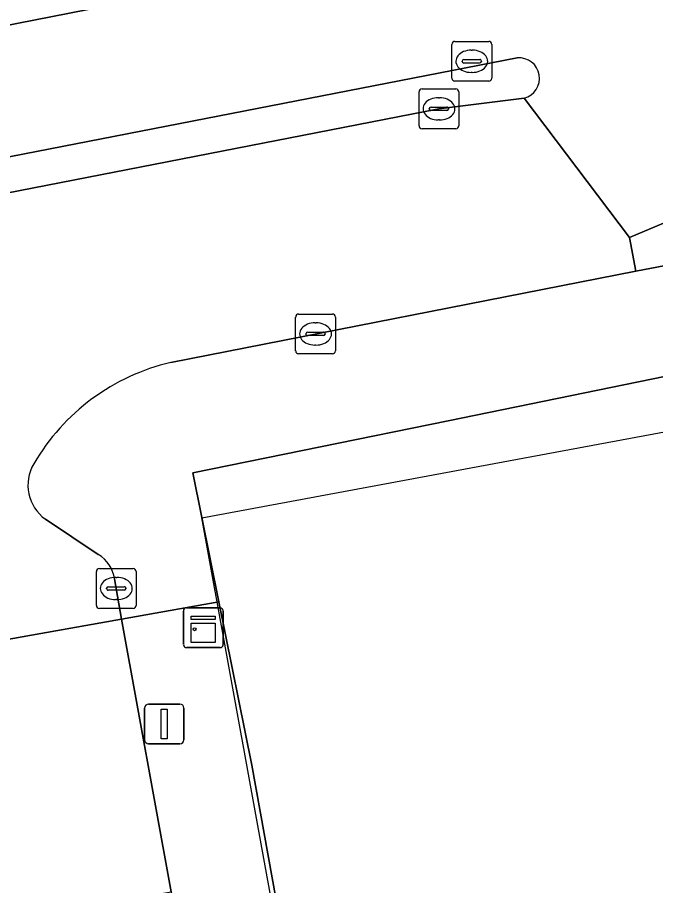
# Model space of a CAD drawing. Extents: x 160377 to 161131, y 383938 to 384853.
# Drawn here: x 160741.38 to 160757.44, y 384800.49 to 384822.34 of the extents above; entities that cross this region are included whole.
import ezdxf

# ---------------------------------------------------------------- set-up
doc = ezdxf.new("R2010")
doc.units = 0
for name, color, linetype in [('IMGEO_Berm_open', 7, 'Continuous'), ('IMGEO_Erf', 7, 'Continuous'), ('IMGEO_Fietspad_open', 7, 'Continuous'), ('IMGEO_Kast', 7, 'Continuous'), ('IMGEO_Kolk', 7, 'Continuous'), ('IMGEO_Lichtmast', 7, 'Continuous'), ('IMGEO_Muur', 7, 'Continuous'), ('IMGEO_Pand_vergunning_verleend', 7, 'Continuous'), ('IMGEO_Rijbaan_lokaal_gesloten', 7, 'Continuous'), ('IMGEO_Rijbaan_lokaal_open', 7, 'Continuous'), ('IMGEO_Rijbaan_regionaal_gesloten', 7, 'Continuous'), ('IMGEO_Voetpad_open', 7, 'Continuous')]:
    doc.layers.add(name, color=color, linetype=linetype)

msp = doc.modelspace()

# ---------------------------------------------------------------- linework, layer by layer
at = {"layer": 'IMGEO_Berm_open'}
for points in [[(160753.962, 384821.317), (160669.687, 384804.898)], [(160668.863, 384803.782), (160690.315, 384807.978), (160710.765, 384811.973), (160731.557, 384816.055), (160751.991, 384820.036), (160754.132, 384820.304)]]:
    msp.add_lwpolyline(points, dxfattribs=at)
msp.add_arc((160754.008, 384820.804), 0.515, 283.9336, 95.1195, dxfattribs=at)
at = {"layer": 'IMGEO_Erf'}
msp.add_lwpolyline([(160758.73, 384813.523), (160752.223, 384812.191), (160745.8, 384810.877), (160746.454, 384807.632), (160747.282, 384803.522), (160748.615, 384796.138), (160749.194, 384792.966), (160749.349, 384791.99), (160750.521, 384785.57)], dxfattribs=at)
at = {"layer": 'IMGEO_Fietspad_open'}
msp.add_lwpolyline([(160758.499, 384817.52), (160756.782, 384816.801), (160756.944, 384815.951), (160769.154, 384818.282), (160778.309, 384820.023)], dxfattribs=at)
at = {"layer": 'IMGEO_Kast'}
for p, q in [((160745.638, 384807.482), (160746.479, 384807.482)), ((160746.479, 384807.482), (160745.638, 384807.482)), ((160746.563, 384807.407), (160746.563, 384806.566)), ((160746.563, 384806.566), (160746.563, 384807.407)), ((160745.563, 384806.557), (160745.563, 384807.398)), ((160745.563, 384807.398), (160745.563, 384806.557)), ((160746.488, 384806.482), (160745.647, 384806.482)), ((160745.647, 384806.482), (160746.488, 384806.482))]:
    msp.add_line(p, q, dxfattribs=at)
for points in [[(160745.758, 384807.272), (160746.358, 384807.272), (160746.358, 384807.187), (160745.758, 384807.187), (160745.758, 384807.272)], [(160745.758, 384807.097), (160746.358, 384807.097), (160746.358, 384806.608), (160745.758, 384806.608), (160745.758, 384807.097)]]:
    msp.add_lwpolyline(points, dxfattribs=at)
msp.add_circle((160745.842, 384806.946), 0.0377, dxfattribs=at)
for centre, start, end in [((160745.641, 384807.404), 92.4484, 184.2845), ((160745.641, 384807.404), 92.4484, 184.2845), ((160746.485, 384807.404), 2.4484, 94.2845), ((160746.485, 384807.404), 2.4484, 94.2845), ((160745.641, 384806.56), 182.4484, 274.2845), ((160745.641, 384806.56), 182.4484, 274.2845), ((160746.485, 384806.56), 272.4484, 4.2845), ((160746.485, 384806.56), 272.4484, 4.2845)]:
    msp.add_arc(centre, 0.0779, start, end, dxfattribs=at)
at = {"layer": 'IMGEO_Kolk'}
for p, q in [((160752.317, 384820.806), (160752.317, 384821.658)), ((160752.392, 384821.732), (160753.244, 384821.732)), ((160753.318, 384821.658), (160753.318, 384820.806)), ((160752.805, 384821.512), (160752.83, 384821.512)), ((160752.576, 384821.226), (160752.576, 384821.238)), ((160753.014, 384821.189), (160752.616, 384821.189)), ((160752.619, 384821.275), (160753.017, 384821.275)), ((160753.06, 384821.238), (160753.06, 384821.226)), ((160752.828, 384820.952), (160752.803, 384820.952)), ((160753.244, 384820.732), (160752.392, 384820.732)), ((160751.565, 384820.536), (160752.417, 384820.536)), ((160751.49, 384819.61), (160751.49, 384820.462)), ((160751.978, 384820.316), (160752.003, 384820.316)), ((160752.491, 384820.462), (160752.491, 384819.61)), ((160751.792, 384820.079), (160752.19, 384820.079)), ((160751.749, 384820.03), (160751.749, 384820.042)), ((160752.187, 384819.993), (160751.789, 384819.993)), ((160752.233, 384820.042), (160752.233, 384820.03)), ((160752.001, 384819.756), (160751.976, 384819.756)), ((160752.417, 384819.536), (160751.565, 384819.536)), ((160748.461, 384814.873), (160749.313, 384814.873)), ((160748.386, 384813.947), (160748.386, 384814.799)), ((160748.874, 384814.653), (160748.899, 384814.653)), ((160749.387, 384814.799), (160749.387, 384813.947)), ((160748.688, 384814.416), (160749.086, 384814.416)), ((160748.645, 384814.367), (160748.645, 384814.379)), ((160749.083, 384814.33), (160748.685, 384814.33)), ((160749.129, 384814.379), (160749.129, 384814.367)), ((160748.897, 384814.093), (160748.872, 384814.093)), ((160749.313, 384813.873), (160748.461, 384813.873)), ((160743.372, 384807.544), (160743.372, 384808.396)), ((160743.447, 384808.47), (160744.299, 384808.47)), ((160744.373, 384808.396), (160744.373, 384807.544)), ((160743.86, 384808.25), (160743.885, 384808.25)), ((160743.631, 384807.964), (160743.631, 384807.976)), ((160744.069, 384807.927), (160743.671, 384807.927)), ((160743.674, 384808.013), (160744.072, 384808.013)), ((160744.115, 384807.976), (160744.115, 384807.964)), ((160743.883, 384807.69), (160743.858, 384807.69)), ((160744.299, 384807.47), (160743.447, 384807.47))]:
    msp.add_line(p, q, dxfattribs=at)
for points in [[(160752.317, 384820.806), (160752.317, 384821.658)], [(160752.392, 384821.732), (160753.244, 384821.732)], [(160753.318, 384821.658), (160753.318, 384820.806)], [(160753.244, 384820.732), (160752.392, 384820.732)], [(160751.565, 384820.536), (160752.417, 384820.536)], [(160751.49, 384819.61), (160751.49, 384820.462)], [(160752.491, 384820.462), (160752.491, 384819.61)], [(160752.417, 384819.536), (160751.565, 384819.536)], [(160748.461, 384814.873), (160749.313, 384814.873)], [(160748.386, 384813.947), (160748.386, 384814.799)], [(160749.387, 384814.799), (160749.387, 384813.947)], [(160749.313, 384813.873), (160748.461, 384813.873)], [(160743.372, 384807.544), (160743.372, 384808.396)], [(160743.447, 384808.47), (160744.299, 384808.47)], [(160744.373, 384808.396), (160744.373, 384807.544)], [(160744.299, 384807.47), (160743.447, 384807.47)]]:
    msp.add_lwpolyline(points, dxfattribs=at)
for centre, radius, start, end in [((160752.394, 384821.656), 0.0765, 91.552, 178.448), ((160752.394, 384821.656), 0.0765, 91.552, 178.448), ((160753.242, 384821.656), 0.0765, 1.552, 88.448), ((160753.242, 384821.656), 0.0765, 1.552, 88.448), ((160752.616, 384821.235), 0.0403, 85.8775, 175.7526), ((160752.613, 384821.225), 0.0366, 178.938, 274.7102), ((160753.017, 384821.232), 0.043, 264.8664, 352.4533), ((160753.021, 384821.237), 0.0386, 1.7309, 96.639), ((160752.394, 384820.808), 0.0765, 181.552, 268.448), ((160752.394, 384820.808), 0.0765, 181.552, 268.448), ((160753.242, 384820.808), 0.0765, 271.552, 358.448), ((160753.242, 384820.808), 0.0765, 271.552, 358.448), ((160751.567, 384820.46), 0.0765, 91.552, 178.448), ((160751.567, 384820.46), 0.0765, 91.552, 178.448), ((160752.415, 384820.46), 0.0765, 1.552, 88.448), ((160752.415, 384820.46), 0.0765, 1.552, 88.448), ((160751.789, 384820.039), 0.0403, 85.8775, 175.7526), ((160752.194, 384820.041), 0.0386, 1.7309, 96.639), ((160751.786, 384820.029), 0.0366, 178.938, 274.7102), ((160752.19, 384820.036), 0.043, 264.8664, 352.4533), ((160751.567, 384819.612), 0.0765, 181.552, 268.448), ((160751.567, 384819.612), 0.0765, 181.552, 268.448), ((160752.415, 384819.612), 0.0765, 271.552, 358.448), ((160752.415, 384819.612), 0.0765, 271.552, 358.448), ((160748.463, 384814.797), 0.0765, 91.552, 178.448), ((160748.463, 384814.797), 0.0765, 91.552, 178.448), ((160749.311, 384814.797), 0.0765, 1.552, 88.448), ((160749.311, 384814.797), 0.0765, 1.552, 88.448), ((160748.685, 384814.376), 0.0403, 85.8775, 175.7526), ((160749.09, 384814.378), 0.0386, 1.7309, 96.639), ((160748.682, 384814.366), 0.0366, 178.938, 274.7102), ((160749.086, 384814.373), 0.043, 264.8664, 352.4533), ((160748.463, 384813.949), 0.0765, 181.552, 268.448), ((160748.463, 384813.949), 0.0765, 181.552, 268.448), ((160749.311, 384813.949), 0.0765, 271.552, 358.448), ((160749.311, 384813.949), 0.0765, 271.552, 358.448), ((160743.449, 384808.394), 0.0765, 91.552, 178.448), ((160743.449, 384808.394), 0.0765, 91.552, 178.448), ((160744.297, 384808.394), 0.0765, 1.552, 88.448), ((160744.297, 384808.394), 0.0765, 1.552, 88.448), ((160743.671, 384807.973), 0.0403, 85.8775, 175.7526), ((160743.668, 384807.963), 0.0366, 178.938, 274.7102), ((160744.072, 384807.97), 0.043, 264.8664, 352.4533), ((160744.076, 384807.975), 0.0386, 1.7309, 96.639), ((160743.449, 384807.546), 0.0765, 181.552, 268.448), ((160743.449, 384807.546), 0.0765, 181.552, 268.448), ((160744.297, 384807.546), 0.0765, 271.552, 358.448), ((160744.297, 384807.546), 0.0765, 271.552, 358.448)]:
    msp.add_arc(centre, radius, start, end, dxfattribs=at)
for centre, major_axis, ratio, start_param, end_param in [((160752.804, 384821.232), (-0.387, 0.002), 0.722429, 4.712389, 7.853982), ((160752.829, 384821.232), (-0.39, 0.002), 0.717154, 1.570796, 4.712389), ((160751.977, 384820.036), (-0.387, 0.002), 0.722429, 4.712389, 7.853982), ((160752.002, 384820.036), (-0.39, 0.002), 0.717154, 1.570796, 4.712389), ((160748.873, 384814.373), (-0.387, 0.002), 0.722429, 4.712389, 7.853982), ((160748.898, 384814.373), (-0.39, 0.002), 0.717154, 1.570796, 4.712389), ((160743.859, 384807.97), (-0.387, 0.002), 0.722429, 4.712389, 7.853982), ((160743.884, 384807.97), (-0.39, 0.002), 0.717154, 1.570796, 4.712389)]:
    msp.add_ellipse(centre, major_axis=major_axis, ratio=ratio, start_param=start_param, end_param=end_param, dxfattribs=at)
at = {"layer": 'IMGEO_Lichtmast'}
for p, q in [((160744.686, 384805.063), (160745.476, 384805.063)), ((160745.476, 384805.063), (160744.686, 384805.063)), ((160744.586, 384804.163), (160744.586, 384804.963)), ((160744.586, 384804.963), (160744.586, 384804.163)), ((160745.576, 384804.963), (160745.576, 384804.163)), ((160745.576, 384804.163), (160745.576, 384804.963)), ((160745.476, 384804.063), (160744.686, 384804.063)), ((160744.686, 384804.063), (160745.476, 384804.063))]:
    msp.add_line(p, q, dxfattribs=at)
msp.add_lwpolyline([(160745.006, 384804.938), (160745.156, 384804.938), (160745.156, 384804.188), (160745.006, 384804.188), (160745.006, 384804.938)], dxfattribs=at)
for centre, start, end in [((160744.686, 384804.963), 90, 180), ((160744.686, 384804.963), 90, 180), ((160745.476, 384804.963), 0, 90), ((160745.476, 384804.963), 360, 90), ((160744.686, 384804.163), 180, 270), ((160744.686, 384804.163), 180, 270), ((160745.476, 384804.163), 270, 0), ((160745.476, 384804.163), 270, 0)]:
    msp.add_arc(centre, 0.1, start, end, dxfattribs=at)
at = {"layer": 'IMGEO_Muur'}
msp.add_lwpolyline([(160747.282, 384803.522), (160748.615, 384796.138)], dxfattribs=at)
at = {"layer": 'IMGEO_Pand_vergunning_verleend'}
msp.add_lwpolyline([(160746.024, 384809.749), (160794.169, 384818.694), (160798.443, 384793.971), (160765.73, 384788.315), (160763.723, 384799.922), (160758.36, 384798.995), (160761.409, 384781.359), (160763.121, 384781.655), (160764.242, 384775.168), (160752.685, 384773.17)], close=True, dxfattribs=at)
at = {"layer": 'IMGEO_Rijbaan_lokaal_gesloten'}
msp.add_lwpolyline([(160738.458, 384799.129), (160743.338, 384800.001), (160745.254, 384800.343), (160744.007, 384807.202), (160741.977, 384806.839), (160737.223, 384805.988)], close=True, dxfattribs=at)
at = {"layer": 'IMGEO_Rijbaan_lokaal_open'}
for points in [[(160745.246, 384813.658), (160756.944, 384815.951), (160756.782, 384816.801), (160754.132, 384820.304), (160751.991, 384820.036), (160731.557, 384816.055), (160710.765, 384811.973), (160690.315, 384807.978), (160668.863, 384803.782)], [(160743.421, 384808.828), (160742.092, 384809.713)], [(160736.981, 384807.336), (160737.223, 384805.988), (160741.977, 384806.839), (160744.007, 384807.202), (160743.867, 384807.97), (160743.83, 384808.209)]]:
    msp.add_lwpolyline(points, dxfattribs=at)
for centre, radius, start, end in [((160746.49, 384808.372), 5.43, 103.2448, 149.7357), ((160742.702, 384810.569), 1.051, 149.0944, 234.5339), ((160742.969, 384808.085), 0.87, 8.2105, 58.6984)]:
    msp.add_arc(centre, radius, start, end, dxfattribs=at)
at = {"layer": 'IMGEO_Rijbaan_regionaal_gesloten'}
for points in [[(160620.019, 384800.647), (160623.941, 384800.965), (160636.271, 384802.448), (160652.633, 384805.11), (160663.941, 384807.107), (160687.886, 384811.633), (160723.538, 384818.688), (160757.394, 384825.337), (160773.567, 384827.732), (160796.581, 384831.06), (160808.154, 384832.524), (160820.659, 384834.653), (160832.812, 384837.187), (160831.861, 384840.102), (160818.009, 384837.306), (160805.372, 384835.31), (160791.27, 384833.313), (160761.012, 384829.451), (160759.855, 384829.172), (160673.267, 384812.223)], [(160833.826, 384834.082), (160832.812, 384837.187), (160820.659, 384834.653), (160808.154, 384832.524), (160796.581, 384831.06), (160773.567, 384827.732), (160757.394, 384825.337), (160723.538, 384818.688), (160687.886, 384811.633), (160663.941, 384807.107), (160652.633, 384805.11), (160636.271, 384802.448), (160623.941, 384800.965), (160620.019, 384800.647)], [(160669.687, 384804.898), (160753.962, 384821.317)], [(160754.132, 384820.304), (160756.782, 384816.801), (160758.499, 384817.52)]]:
    msp.add_lwpolyline(points, dxfattribs=at)
msp.add_arc((160754.008, 384820.804), 0.515, 283.9336, 95.1195, dxfattribs=at)
at = {"layer": 'IMGEO_Voetpad_open'}
for points in [[(160778.309, 384820.023), (160769.154, 384818.282), (160756.944, 384815.951), (160745.246, 384813.658)], [(160743.83, 384808.209), (160743.867, 384807.97), (160744.007, 384807.202), (160746.454, 384807.632), (160745.8, 384810.877), (160752.223, 384812.191), (160758.73, 384813.523), (160758.766, 384813.349), (160771.714, 384815.811), (160778.482, 384816.934), (160783.018, 384817.545), (160789.334, 384818.35), (160794.404, 384818.834), (160809.384, 384819.592), (160813.53, 384819.747), (160828.762, 384819.673), (160836.023, 384819.459), (160843.055, 384818.516), (160843.595, 384818.621), (160843.625, 384818.467)], [(160742.092, 384809.713), (160743.421, 384808.828)], [(160750.521, 384785.57), (160749.349, 384791.99), (160749.194, 384792.966), (160748.615, 384796.138), (160747.282, 384803.522), (160746.454, 384807.632), (160744.007, 384807.202), (160745.254, 384800.343), (160745.727, 384797.631), (160746.004, 384796.325), (160746.074, 384795.934), (160746.129, 384795.631), (160746.586, 384795.713), (160747.182, 384792.501), (160746.71, 384792.417), (160749.548, 384776.181), (160749.608, 384775.908)]]:
    msp.add_lwpolyline(points, dxfattribs=at)
for centre, radius, start, end in [((160746.49, 384808.372), 5.43, 103.2448, 149.7357), ((160742.702, 384810.569), 1.051, 149.0944, 234.5339), ((160742.969, 384808.085), 0.87, 8.2105, 58.6984)]:
    msp.add_arc(centre, radius, start, end, dxfattribs=at)

doc.saveas('drawing.dxf')
